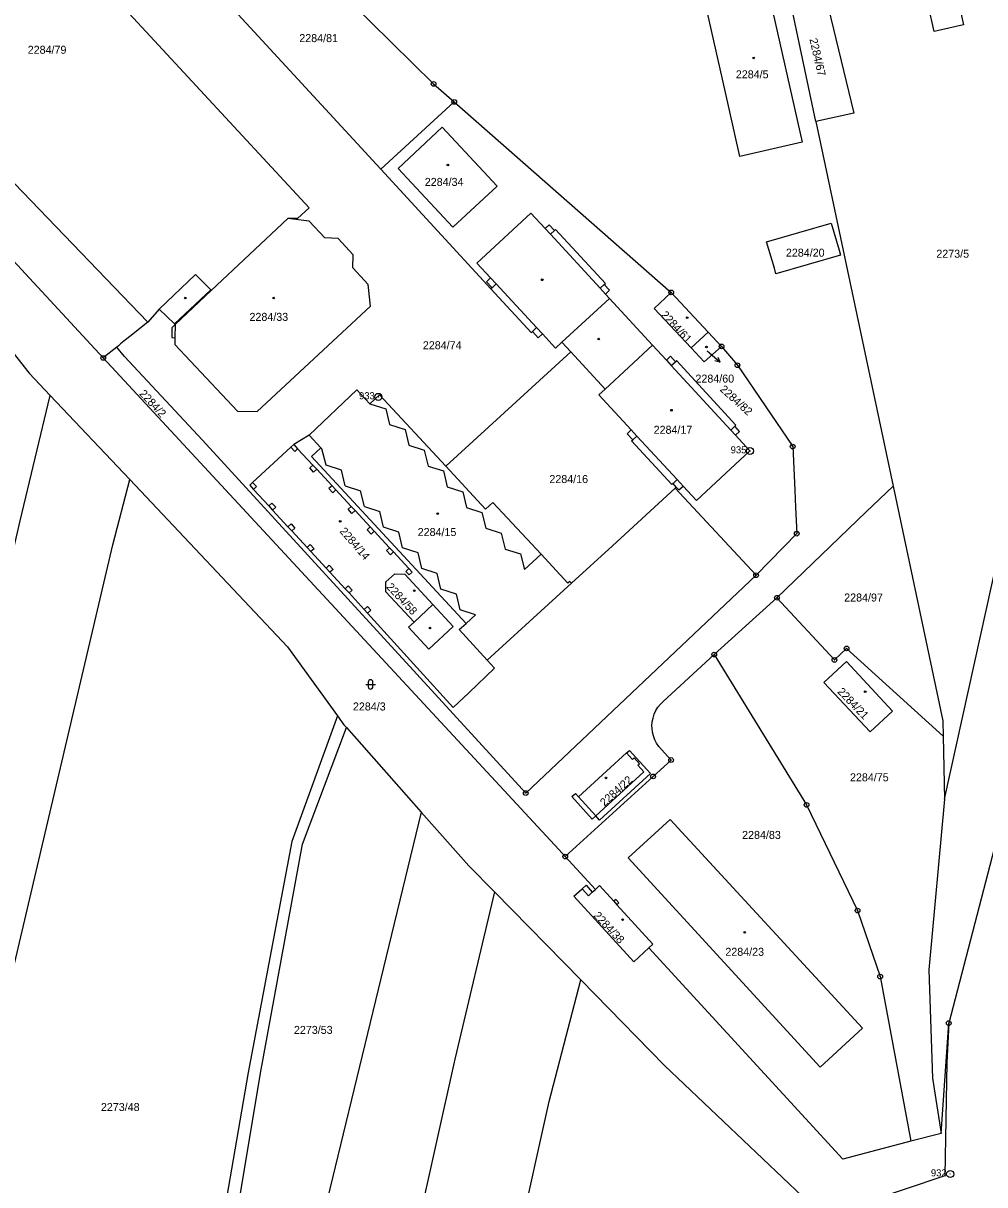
# Model space of a CAD drawing. Extents: x -733394 to -722299, y -1082822 to -1075049.
# Drawn here: x -728924.3 to -728720.1, y -1080478.4 to -1080231.7 of the extents above; entities that cross this region are included whole.
import ezdxf

# ---------------------------------------------------------------- set-up
doc = ezdxf.new("R2010")
doc.units = 0
for name, color, linetype in [('Hranice parcel', 7, 'Continuous'), ('Parcelní čísla', 7, 'Continuous'), ('Pop  PČ popisy', 7, 'Continuous'), ('Vnitřní kresba', 7, 'Continuous'), ('Značky bodu BP', 7, 'Continuous'), ('Značky budov', 7, 'Continuous'), ('Značky kultur', 7, 'Continuous')]:
    doc.layers.add(name, color=color, linetype=linetype)

msp = doc.modelspace()

# ---------------------------------------------------------------- linework, layer by layer
at = {"layer": 'Hranice parcel'}
for p, q in [((-728848.41, -1080262.69), (-728886.17, -1080221.68)), ((-728956.4, -1080234.35), (-728897.91, -1080295.2)), ((-728848.41, -1080262.69), (-728832.81, -1080248.41)), ((-728832.81, -1080248.41), (-728786.73, -1080288.86)), ((-728755.99, -1080252.53), (-728739.6, -1080330.02)), ((-728825.01, -1080288.1), (-728848.41, -1080262.69)), ((-728786.73, -1080288.86), (-728778.86, -1080297.27)), ((-728895.48, -1080292.41), (-728897.91, -1080295.2)), ((-728778.86, -1080297.27), (-728782.49, -1080300.63)), ((-728778.86, -1080297.27), (-728776.04, -1080300.32)), ((-728904.45, -1080300.46), (-728907.35, -1080302.77)), ((-728808.03, -1080301.5), (-728834.61, -1080325.79)), ((-728918.62, -1080310.72), (-728901.73, -1080328.62)), ((-728785.88, -1080330.41), (-728785.64, -1080330.19)), ((-728768.71, -1080348.93), (-728785.88, -1080330.41)), ((-728768.71, -1080348.93), (-728817.62, -1080395.18)), ((-728825.83, -1080366.96), (-728807.88, -1080350.62)), ((-728777.58, -1080365.76), (-728764.27, -1080353.69)), ((-728788.43, -1080375.7), (-728777.58, -1080365.76)), ((-728855.72, -1080381.26), (-728839.81, -1080399.21)), ((-728728.98, -1080383.1), (-728728.7, -1080396.49)), ((-728839.81, -1080399.21), (-728866.77, -1080510.14)), ((-728802.84, -1080415.63), (-728809.23, -1080408.66)), ((-728824.27, -1080416.16), (-728805.94, -1080434.86)), ((-728729.39, -1080467.46), (-728727.79, -1080444.04)), ((-728729.39, -1080467.46), (-728735.82, -1080469.14))]:
    msp.add_line(p, q, dxfattribs=at)
for points in [[(-728900.7, -1080205.97), (-728907.9, -1080212.32), (-728908.37, -1080216.28), (-728911.61, -1080219.04), (-728863.64, -1080270.92), (-728866.08, -1080273.13), (-728868.18, -1080273.17)], [(-728872.89, -1080209.38), (-728837.18, -1080244.57), (-728832.81, -1080248.41)], [(-728728.7, -1080396.49), (-728712.16, -1080321.77), (-728703.02, -1080284.2), (-728696.32, -1080247.23), (-728692.56, -1080212.86), (-728688.89, -1080213.62), (-728689.04, -1080210.85)], [(-728680.04, -1080208.98), (-728681.12, -1080229.58), (-728684.34, -1080246.5), (-728693.5, -1080292.91), (-728701.3, -1080331.89), (-728714.47, -1080392.88), (-728727.79, -1080444.04)], [(-728730.86, -1080233.44), (-728733.31, -1080222.6), (-728727.04, -1080221.19), (-728724.63, -1080232.03), (-728730.86, -1080233.44)], [(-728770.47, -1080221.98), (-728769.79, -1080225.08), (-728766.27, -1080224.28), (-728758.94, -1080256.97), (-728772.15, -1080259.96), (-728774.42, -1080249.88), (-728775.84, -1080243.58), (-728779.52, -1080227.27), (-728775.4, -1080226.34), (-728776.1, -1080223.25), (-728770.47, -1080221.98)], [(-728755.99, -1080252.53), (-728761.65, -1080225.76), (-728754.43, -1080223.82)], [(-728754.43, -1080223.82), (-728747.91, -1080250.82), (-728755.99, -1080252.53)], [(-728907.35, -1080302.77), (-728934.3, -1080273.69), (-728956.05, -1080250.41)], [(-728844.74, -1080262.53), (-728833.1, -1080275.02), (-728823.68, -1080266.31), (-728835.35, -1080253.79), (-728844.74, -1080262.53)], [(-728785.64, -1080330.19), (-728785.09, -1080330.78), (-728784.19, -1080329.97), (-728781.35, -1080333.05), (-728770, -1080322.53), (-728773.08, -1080319.19), (-728772.2, -1080318.38), (-728773.21, -1080317.27), (-728772.97, -1080317.05), (-728785.6, -1080303.35), (-728785.83, -1080303.57), (-728786.88, -1080302.43), (-728787.76, -1080303.24), (-728790.67, -1080300.09), (-728799.84, -1080290.13), (-728800.69, -1080289.21), (-728799.81, -1080288.4), (-728800.96, -1080287.15), (-728800.71, -1080286.93), (-728811.27, -1080275.47), (-728811.52, -1080275.7), (-728812.64, -1080274.51), (-728813.49, -1080275.32), (-728816.52, -1080272.04), (-728827.99, -1080282.62), (-728825.07, -1080285.77), (-728825.96, -1080286.59), (-728824.77, -1080287.87), (-728825.01, -1080288.1)], [(-728895.48, -1080292.41), (-728892.21, -1080295.52), (-728892.07, -1080295.66), (-728892.79, -1080296.35), (-728892.81, -1080298.45), (-728892.13, -1080298.47), (-728892.16, -1080299.92), (-728878.83, -1080314.07), (-728874.69, -1080314.12), (-728850.62, -1080291.77), (-728851.06, -1080287.21), (-728854.37, -1080283.66), (-728854.24, -1080280.86), (-728857.49, -1080277.38), (-728860.32, -1080277.27), (-728863.63, -1080273.7), (-728868.18, -1080273.17)], [(-728868.18, -1080273.17), (-728884.4, -1080288.44), (-728884.53, -1080288.29), (-728887.73, -1080285.07), (-728895.48, -1080292.41)], [(-728750.77, -1080280.98), (-728764.48, -1080284.9), (-728764.81, -1080283.72), (-728766.46, -1080278.11), (-728752.74, -1080274.13), (-728751.08, -1080279.87), (-728750.77, -1080280.98)], [(-728825.01, -1080288.1), (-728816.44, -1080297.35), (-728816.2, -1080297.13), (-728814.95, -1080298.49), (-728814.07, -1080297.67), (-728811.28, -1080300.68), (-728809.94, -1080299.43), (-728808.03, -1080301.5)], [(-728786.73, -1080288.86), (-728790.34, -1080292.25), (-728782.49, -1080300.63)], [(-728933.05, -1080293.4), (-728923.06, -1080306.01), (-728918.62, -1080310.72)], [(-728897.91, -1080295.2), (-728901.32, -1080297.93), (-728901.39, -1080297.99), (-728902.6, -1080298.96), (-728903.66, -1080299.81), (-728904.13, -1080300.18), (-728904.45, -1080300.46)], [(-728817.62, -1080395.18), (-728886.3, -1080320.21), (-728902.82, -1080302.44), (-728904.45, -1080300.46)], [(-728785.64, -1080330.19), (-728786.33, -1080329.43), (-728786.57, -1080329.66), (-728795.13, -1080320.41), (-728794.88, -1080320.18), (-728796.1, -1080318.86), (-728795.22, -1080318.05), (-728802.08, -1080310.64), (-728800.72, -1080309.39), (-728808.03, -1080301.5)], [(-728782.49, -1080300.63), (-728779.72, -1080303.59), (-728776.04, -1080300.32)], [(-728776.04, -1080300.32), (-728772.67, -1080304.31), (-728760.93, -1080321.61), (-728760.5, -1080330.83), (-728760.33, -1080334.55), (-728760.07, -1080340.09), (-728768.71, -1080348.93)], [(-728907.35, -1080302.77), (-728810.58, -1080407.18), (-728809.23, -1080408.66)], [(-728834.61, -1080325.79), (-728848.7, -1080310.64), (-728850.71, -1080312.5), (-728853.46, -1080309.58), (-728863.63, -1080319.19)], [(-728961.18, -1080483.91), (-728945.69, -1080426.61), (-728924.97, -1080337.38), (-728918.62, -1080310.72)], [(-728863.63, -1080319.19), (-728866.88, -1080321.17), (-728867.5, -1080321.74), (-728875.62, -1080329.24), (-728876.25, -1080329.8), (-728875.42, -1080330.69), (-728872.2, -1080334.2), (-728871.38, -1080335.09), (-728868.13, -1080338.61), (-728867.3, -1080339.5), (-728864.06, -1080343.01), (-728863.23, -1080343.91), (-728860.01, -1080347.41), (-728859.2, -1080348.29), (-728855.96, -1080351.8), (-728855.14, -1080352.69), (-728851.92, -1080356.19), (-728851.21, -1080356.96), (-728833, -1080376.99), (-728831.89, -1080375.94), (-728829.72, -1080373.86), (-728824.28, -1080368.68), (-728825.83, -1080366.96)], [(-728825.83, -1080366.96), (-728831.75, -1080360.45), (-728830.29, -1080359.19), (-728863.11, -1080323.74), (-728861.11, -1080321.86), (-728863.63, -1080319.19)], [(-728807.88, -1080350.62), (-728808.24, -1080350.23), (-728808.68, -1080350.63), (-728814.38, -1080344.48), (-728824.62, -1080333.44), (-728826.16, -1080334.87), (-728834.61, -1080325.79)], [(-728941.74, -1080507.88), (-728932.81, -1080467.06), (-728926.17, -1080431.47), (-728905.29, -1080342.43), (-728901.73, -1080328.62)], [(-728901.73, -1080328.62), (-728868.21, -1080364.15), (-728857.59, -1080378.8)], [(-728807.88, -1080350.62), (-728799.21, -1080342.67), (-728785.88, -1080330.41)], [(-728764.27, -1080353.69), (-728745.3, -1080335.49), (-728739.6, -1080330.02)], [(-728739.6, -1080330.02), (-728729.05, -1080379.87), (-728728.98, -1080383.1)], [(-728843.32, -1080348.72), (-728837.35, -1080355.14), (-728833.04, -1080359.8), (-728838.18, -1080364.61), (-728842.5, -1080359.97), (-728841.32, -1080358.89), (-728847.34, -1080352.46), (-728847.3, -1080350.32), (-728845.41, -1080348.64), (-728843.32, -1080348.72)], [(-728728.98, -1080383.1), (-728749.48, -1080364.46), (-728752.06, -1080366.89), (-728764.27, -1080353.69)], [(-728777.58, -1080365.76), (-728757.97, -1080397.69), (-728747.14, -1080420.13), (-728742.35, -1080434.15), (-728735.82, -1080469.14)], [(-728749.53, -1080367.26), (-728754.31, -1080371.7), (-728744.46, -1080382.21), (-728739.71, -1080377.79), (-728749.53, -1080367.26)], [(-728788.82, -1080385.93), (-728789.37, -1080385.29), (-728789.84, -1080384.59), (-728790.22, -1080383.84), (-728790.51, -1080383.05), (-728790.71, -1080382.24), (-728790.8, -1080381.4), (-728790.82, -1080380.91), (-728790.75, -1080380.07), (-728790.59, -1080379.24), (-728790.34, -1080378.44), (-728789.98, -1080377.67), (-728789.55, -1080376.96), (-728789.03, -1080376.3), (-728788.43, -1080375.7)], [(-728857.59, -1080378.8), (-728867.33, -1080405.46), (-728876.6, -1080454.5), (-728884.27, -1080499.23), (-728890.75, -1080516.11), (-728905.72, -1080551.38), (-728924.17, -1080578.66), (-728943.13, -1080600.69), (-728951.15, -1080615.31)], [(-728857.59, -1080378.8), (-728856.23, -1080380.68), (-728855.72, -1080381.26)], [(-728883.07, -1080504.43), (-728881.43, -1080499.75), (-728873.93, -1080454.64), (-728865.02, -1080406.04), (-728855.72, -1080381.26)], [(-728809.23, -1080408.66), (-728790.57, -1080391.65), (-728786.74, -1080388.16), (-728788.82, -1080385.93)], [(-728802.76, -1080400.05), (-728803.51, -1080400.73), (-728807.82, -1080395.91), (-728807.08, -1080395.24), (-728806.41, -1080395.98), (-728796.2, -1080386.66), (-728795.61, -1080386.13), (-728791.11, -1080391.06), (-728801.95, -1080400.92), (-728802.76, -1080400.05)], [(-728728.7, -1080396.49), (-728731.98, -1080432.75), (-728731.24, -1080455.71), (-728729.39, -1080467.46)], [(-728839.81, -1080399.21), (-728829.71, -1080410.61), (-728824.27, -1080416.16)], [(-728746.07, -1080445.12), (-728786.92, -1080400.78), (-728795.86, -1080408.96), (-728755.1, -1080453.4), (-728746.07, -1080445.12)], [(-728791.47, -1080428.04), (-728794.68, -1080430.99), (-728807.4, -1080417.09), (-728805.67, -1080415.51), (-728804.82, -1080414.73), (-728803.48, -1080416.21), (-728802.84, -1080415.63)], [(-728791.47, -1080428.04), (-728790.62, -1080427.26), (-728798.26, -1080418.89), (-728797.82, -1080418.48), (-728798.49, -1080417.75), (-728798.93, -1080418.15), (-728801.96, -1080414.83), (-728802.84, -1080415.63)], [(-728824.27, -1080416.16), (-728832.7, -1080451.66), (-728852.85, -1080542.31), (-728873.39, -1080638.59), (-728886.69, -1080713.92), (-728891, -1080768.64)], [(-728735.82, -1080469.14), (-728750.31, -1080472.93), (-728791.47, -1080428.04)], [(-728871.29, -1080768.49), (-728866.92, -1080715.35), (-728853.81, -1080641.38), (-728831.96, -1080547.75), (-728812.68, -1080460.7), (-728805.94, -1080434.86)], [(-728805.94, -1080434.86), (-728788.12, -1080453.05), (-728758.89, -1080480.76), (-728754.29, -1080485.07)], [(-728727.79, -1080444.04), (-728728.18, -1080452.43), (-728728.65, -1080476.48), (-728754.29, -1080485.07)]]:
    msp.add_lwpolyline(points, dxfattribs=at)
at = {"layer": 'Pop  PČ popisy'}
for p, q in [((-728779.06, -1080301.25), (-728778.58, -1080301.68)), ((-728778.58, -1080301.68), (-728776.35, -1080303.69)), ((-728776.35, -1080303.69), (-728777.43, -1080303.39)), ((-728776.35, -1080303.69), (-728776.76, -1080302.65))]:
    msp.add_line(p, q, dxfattribs=at)
at = {"layer": 'Vnitřní kresba'}
for p, q in [((-728813.49, -1080275.32), (-728812.39, -1080276.51)), ((-728812.39, -1080276.51), (-728811.52, -1080275.7)), ((-728812.39, -1080276.51), (-728801.84, -1080287.97)), ((-728825.07, -1080285.77), (-728823.89, -1080287.06)), ((-728823.89, -1080287.06), (-728824.77, -1080287.87)), ((-728823.89, -1080287.06), (-728815.32, -1080296.31)), ((-728801.84, -1080287.97), (-728800.96, -1080287.15)), ((-728884.53, -1080288.29), (-728892.21, -1080295.52)), ((-728884.4, -1080288.44), (-728892.07, -1080295.66)), ((-728799.84, -1080290.13), (-728809.94, -1080299.43)), ((-728801.84, -1080287.97), (-728800.69, -1080289.21)), ((-728892.07, -1080295.66), (-728892.13, -1080298.47)), ((-728815.32, -1080296.31), (-728816.2, -1080297.13)), ((-728815.32, -1080296.31), (-728814.07, -1080297.67)), ((-728800.72, -1080309.39), (-728790.67, -1080300.09)), ((-728787.76, -1080303.24), (-728786.72, -1080304.38)), ((-728786.72, -1080304.38), (-728785.83, -1080303.57)), ((-728786.72, -1080304.38), (-728774.09, -1080318.09)), ((-728850.71, -1080312.5), (-728847.3, -1080313.6)), ((-728847.3, -1080313.6), (-728846.52, -1080316.94)), ((-728846.52, -1080316.94), (-728843.24, -1080317.98)), ((-728774.09, -1080318.09), (-728773.21, -1080317.27)), ((-728843.24, -1080317.98), (-728842.44, -1080321.33)), ((-728795.22, -1080318.05), (-728794, -1080319.37)), ((-728794, -1080319.37), (-728794.88, -1080320.18)), ((-728794, -1080319.37), (-728785.45, -1080328.62)), ((-728774.09, -1080318.09), (-728773.08, -1080319.19)), ((-728866.69, -1080322.62), (-728867.5, -1080321.74)), ((-728866.88, -1080321.17), (-728866.07, -1080322.05)), ((-728866.07, -1080322.05), (-728866.69, -1080322.62)), ((-728866.07, -1080322.05), (-728862.83, -1080325.53)), ((-728860.91, -1080322.07), (-728861.11, -1080321.86)), ((-728860.03, -1080325.53), (-728860.91, -1080322.07)), ((-728842.44, -1080321.33), (-728839.16, -1080322.38)), ((-728839.16, -1080322.38), (-728838.37, -1080325.73)), ((-728863.49, -1080326.13), (-728862.83, -1080325.53)), ((-728862.67, -1080327.03), (-728863.49, -1080326.13)), ((-728862.83, -1080325.53), (-728862.01, -1080326.43)), ((-728862.01, -1080326.43), (-728862.67, -1080327.03)), ((-728862.01, -1080326.43), (-728858.76, -1080329.92)), ((-728856.74, -1080326.59), (-728860.03, -1080325.53)), ((-728855.95, -1080329.93), (-728856.74, -1080326.59)), ((-728838.37, -1080325.73), (-728835.08, -1080326.78)), ((-728835.08, -1080326.78), (-728834.29, -1080330.13)), ((-728875.62, -1080329.24), (-728874.8, -1080330.11)), ((-728785.45, -1080328.62), (-728786.33, -1080329.43)), ((-728784.19, -1080329.97), (-728785.45, -1080328.62)), ((-728874.8, -1080330.11), (-728875.42, -1080330.69)), ((-728858.76, -1080329.92), (-728859.42, -1080330.53)), ((-728859.42, -1080330.53), (-728858.59, -1080331.42)), ((-728858.76, -1080329.92), (-728857.93, -1080330.81)), ((-728858.59, -1080331.42), (-728857.93, -1080330.81)), ((-728857.93, -1080330.81), (-728854.69, -1080334.3)), ((-728855.95, -1080329.93), (-728852.68, -1080330.97)), ((-728851.89, -1080334.33), (-728852.68, -1080330.97)), ((-728834.29, -1080330.13), (-728831, -1080331.18)), ((-728831, -1080331.18), (-728830.21, -1080334.53)), ((-728872.2, -1080334.2), (-728871.54, -1080333.59)), ((-728871.54, -1080333.59), (-728870.72, -1080334.48)), ((-728870.72, -1080334.48), (-728871.38, -1080335.09)), ((-728855.35, -1080334.91), (-728854.69, -1080334.3)), ((-728854.69, -1080334.3), (-728853.86, -1080335.2)), ((-728851.89, -1080334.33), (-728848.61, -1080335.37)), ((-728830.21, -1080334.53), (-728826.92, -1080335.58)), ((-728854.52, -1080335.81), (-728855.35, -1080334.91)), ((-728853.86, -1080335.2), (-728854.52, -1080335.81)), ((-728853.86, -1080335.2), (-728850.64, -1080338.67)), ((-728847.83, -1080338.71), (-728848.61, -1080335.37)), ((-728826.92, -1080335.58), (-728826.11, -1080338.94)), ((-728868.13, -1080338.61), (-728867.47, -1080338)), ((-728867.47, -1080338), (-728866.64, -1080338.89)), ((-728866.64, -1080338.89), (-728867.3, -1080339.5)), ((-728851.3, -1080339.28), (-728850.64, -1080338.67)), ((-728850.47, -1080340.17), (-728851.3, -1080339.28)), ((-728850.64, -1080338.67), (-728849.81, -1080339.56)), ((-728849.81, -1080339.56), (-728850.47, -1080340.17)), ((-728849.81, -1080339.56), (-728846.54, -1080343.09)), ((-728844.56, -1080339.75), (-728847.83, -1080338.71)), ((-728826.11, -1080338.94), (-728822.83, -1080339.99)), ((-728843.77, -1080343.09), (-728844.56, -1080339.75)), ((-728822.83, -1080339.99), (-728822.02, -1080343.35)), ((-728864.06, -1080343.01), (-728863.4, -1080342.4)), ((-728863.4, -1080342.4), (-728862.57, -1080343.3)), ((-728862.57, -1080343.3), (-728863.23, -1080343.91)), ((-728847.2, -1080343.7), (-728846.54, -1080343.09)), ((-728846.37, -1080344.59), (-728847.2, -1080343.7)), ((-728846.54, -1080343.09), (-728845.71, -1080343.98)), ((-728845.71, -1080343.98), (-728846.37, -1080344.59)), ((-728845.71, -1080343.98), (-728842.43, -1080347.51)), ((-728840.49, -1080344.14), (-728843.77, -1080343.09)), ((-728839.7, -1080347.48), (-728840.49, -1080344.14)), ((-728822.02, -1080343.35), (-728818.73, -1080344.41)), ((-728818.73, -1080344.41), (-728817.87, -1080347.72)), ((-728817.87, -1080347.72), (-728814.38, -1080344.48)), ((-728860.01, -1080347.41), (-728859.35, -1080346.8)), ((-728859.35, -1080346.8), (-728858.54, -1080347.68)), ((-728858.54, -1080347.68), (-728859.2, -1080348.29)), ((-728843.09, -1080348.12), (-728842.43, -1080347.51)), ((-728842.41, -1080348.87), (-728843.09, -1080348.12)), ((-728842.43, -1080347.51), (-728841.73, -1080348.27)), ((-728841.73, -1080348.27), (-728842.41, -1080348.87)), ((-728836.43, -1080348.52), (-728839.7, -1080347.48)), ((-728835.65, -1080351.87), (-728836.43, -1080348.52)), ((-728855.96, -1080351.8), (-728855.3, -1080351.19)), ((-728855.3, -1080351.19), (-728854.48, -1080352.08)), ((-728832.36, -1080352.93), (-728835.65, -1080351.87)), ((-728854.48, -1080352.08), (-728855.14, -1080352.69)), ((-728831.55, -1080356.29), (-728832.36, -1080352.93)), ((-728851.92, -1080356.19), (-728851.26, -1080355.58)), ((-728851.26, -1080355.58), (-728850.55, -1080356.35)), ((-728850.55, -1080356.35), (-728851.21, -1080356.96)), ((-728837.35, -1080355.14), (-728841.32, -1080358.89)), ((-728828.26, -1080357.34), (-728831.55, -1080356.29)), ((-728830.29, -1080359.19), (-728828.26, -1080357.34)), ((-728794.92, -1080388.06), (-728796.2, -1080386.66)), ((-728794.57, -1080387.73), (-728794.92, -1080388.06)), ((-728793.45, -1080388.94), (-728794.57, -1080387.73)), ((-728793.82, -1080389.28), (-728793.45, -1080388.94)), ((-728802.76, -1080400.05), (-728792.51, -1080390.7)), ((-728792.51, -1080390.7), (-728793.82, -1080389.28)), ((-728806.41, -1080395.98), (-728802.76, -1080400.05)), ((-728805.67, -1080415.51), (-728804.32, -1080416.98)), ((-728804.32, -1080416.98), (-728803.48, -1080416.21)), ((-728798.93, -1080418.15), (-728798.26, -1080418.89))]:
    msp.add_line(p, q, dxfattribs=at)
at = {"layer": 'Značky bodu BP'}
for centre, radius in [((-728837.18, -1080244.57), 0.5), ((-728837.18, -1080244.57), 0.0303), ((-728832.81, -1080248.41), 0.5), ((-728832.81, -1080248.41), 0.0303), ((-728786.73, -1080288.86), 0.5), ((-728786.73, -1080288.86), 0.0303), ((-728776.04, -1080300.32), 0.5), ((-728907.35, -1080302.77), 0.5), ((-728776.04, -1080300.32), 0.0303), ((-728907.35, -1080302.77), 0.0303), ((-728772.67, -1080304.31), 0.5), ((-728772.67, -1080304.31), 0.0303), ((-728848.93, -1080311.05), 0.75), ((-728848.93, -1080311.05), 0.03), ((-728770, -1080322.53), 0.75), ((-728760.93, -1080321.61), 0.5), ((-728760.93, -1080321.61), 0.0303), ((-728770, -1080322.53), 0.03), ((-728760.07, -1080340.09), 0.5), ((-728760.07, -1080340.09), 0.0303), ((-728768.71, -1080348.93), 0.5), ((-728768.71, -1080348.93), 0.0303), ((-728764.27, -1080353.69), 0.5), ((-728764.27, -1080353.69), 0.0303), ((-728749.48, -1080364.46), 0.5), ((-728777.58, -1080365.76), 0.5), ((-728777.58, -1080365.76), 0.0303), ((-728752.06, -1080366.89), 0.5), ((-728749.48, -1080364.46), 0.0303), ((-728752.06, -1080366.89), 0.0303), ((-728786.74, -1080388.16), 0.5), ((-728786.74, -1080388.16), 0.0303), ((-728790.57, -1080391.65), 0.5), ((-728790.57, -1080391.65), 0.0303), ((-728817.62, -1080395.18), 0.5), ((-728817.62, -1080395.18), 0.0303), ((-728757.97, -1080397.69), 0.5), ((-728757.97, -1080397.69), 0.0303), ((-728809.23, -1080408.66), 0.5), ((-728809.23, -1080408.66), 0.0303), ((-728747.14, -1080420.13), 0.5), ((-728747.14, -1080420.13), 0.0303), ((-728742.35, -1080434.15), 0.5), ((-728742.35, -1080434.15), 0.0303), ((-728727.79, -1080444.04), 0.5), ((-728727.79, -1080444.04), 0.0303), ((-728727.48, -1080476.08), 0.75), ((-728727.48, -1080476.08), 0.03)]:
    msp.add_circle(centre, radius, dxfattribs=at)
at = {"layer": 'Značky budov'}
for centre in [(-728769.2, -1080239.06), (-728834.15, -1080261.81), (-728814.12, -1080286.18), (-728889.93, -1080290.06), (-728871.15, -1080290.06), (-728783.34, -1080294.23), (-728802.12, -1080298.76), (-728779.25, -1080300.46), (-728786.67, -1080313.87), (-728836.32, -1080335.83), (-728857.02, -1080337.48), (-728841.29, -1080352.21), (-728837.94, -1080360.13), (-728745.52, -1080373.65), (-728800.58, -1080391.96), (-728797.05, -1080422.05), (-728771.11, -1080424.76)]:
    msp.add_circle(centre, 0.175, dxfattribs=at)
at = {"layer": 'Značky kultur'}
for p, q in [((-728851.06, -1080371.6), (-728851.06, -1080372.6)), ((-728850.06, -1080372.6), (-728850.06, -1080371.6)), ((-728851.56, -1080372.1), (-728849.56, -1080372.1))]:
    msp.add_line(p, q, dxfattribs=at)
for centre, start, end in [((-728850.56, -1080371.6), 0, 180), ((-728850.56, -1080372.6), 180, 359.9879)]:
    msp.add_arc(centre, 0.5, start, end, dxfattribs=at)

# ---------------------------------------------------------------- texts
at = {"layer": 'Parcelní čísla'}
for s, p in [('2284/81', (-728865.71, -1080235.7)), ('2284/79', (-728923.39, -1080238.18)), ('2284/5', (-728773, -1080243.39)), ('2284/34', (-728839.06, -1080266.24)), ('2284/20', (-728762.37, -1080281.27)), ('2273/5', (-728730.42, -1080281.49)), ('2284/33', (-728876.29, -1080294.9)), ('2284/74', (-728839.47, -1080300.93)), ('2284/60', (-728781.58, -1080308.01)), ('2284/17', (-728790.46, -1080318.88)), ('2284/16', (-728812.6, -1080329.35)), ('2284/15', (-728840.57, -1080340.6)), ('2284/97', (-728749.99, -1080354.5)), ('2284/3', (-728854.32, -1080377.64)), ('2284/75', (-728748.76, -1080392.68)), ('2284/83', (-728771.67, -1080404.92)), ('2284/23', (-728775.23, -1080429.74)), ('2273/53', (-728866.85, -1080446.33)), ('2273/48', (-728907.84, -1080462.7))]:
    msp.add_text(s, height=1.7, dxfattribs=at).set_placement(p)
for s, rotation, p in [('2284/67', 283, (-728757.38, -1080235.07)), ('2284/61', 313, (-728789.02, -1080293.75)), ('2284/2', 313, (-728899.81, -1080310.47)), ('2284/82', 318, (-728776.53, -1080309.63)), ('2284/14', 311, (-728857.24, -1080339.66)), ('2284/58', 313, (-728847.34, -1080351.5)), ('2284/21', 314, (-728751.55, -1080373.77)), ('2284/22', 42, (-728800.9, -1080398.11)), ('2284/38', 313, (-728803.34, -1080421.3))]:
    msp.add_text(s, height=1.7, rotation=rotation, dxfattribs=at).set_placement(p)
at = {"layer": 'Značky bodu BP'}
for s, p in [('933', (-728853.03, -1080311.55)), ('935', (-728774.1, -1080323.03)), ('932', (-728731.58, -1080476.58))]:
    msp.add_text(s, height=1.5, dxfattribs=at).set_placement(p)

doc.saveas('drawing.dxf')
